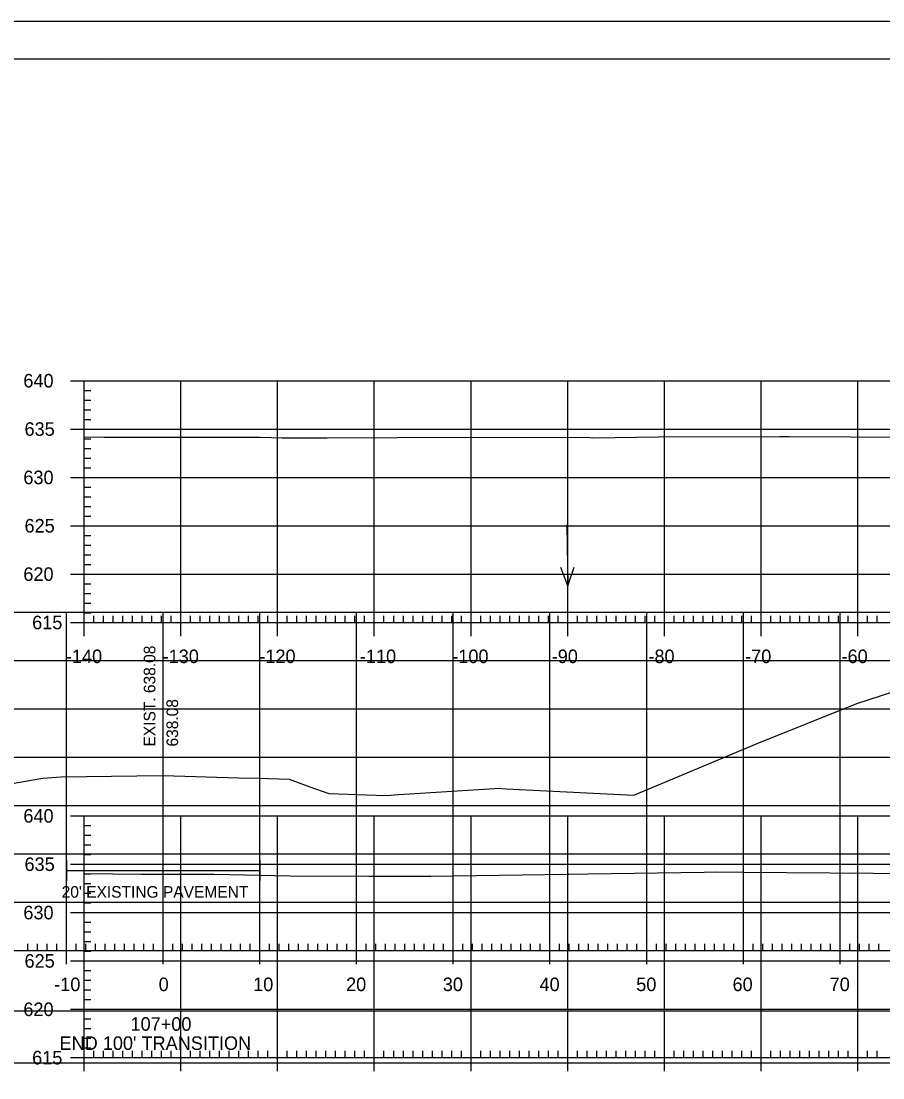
# Model space of a CAD drawing. Extents: x 1381471 to 1382703, y 370300 to 371487.
# Drawn here: x 1381990.1 to 1382079.2, y 371078.4 to 371187.6 of the extents above; entities that cross this region are included whole.
import ezdxf

# ---------------------------------------------------------------- set-up
doc = ezdxf.new("R2010")
doc.units = 0
for name, color, linetype in [('Level 16', 7, 'Continuous'), ('Level 18', 7, 'Continuous'), ('Level 21', 7, 'Continuous'), ('Level 22', 7, 'Continuous'), ('Level 26', 7, 'Continuous'), ('Level 4', 7, 'Continuous'), ('Level 40', 7, 'Continuous'), ('Level 41', 7, 'Continuous'), ('Level 45', 7, 'Continuous'), ('Level 5', 7, 'Continuous'), ('Level 6', 7, 'Continuous')]:
    doc.layers.add(name, color=color, linetype=linetype)

msp = doc.modelspace()

# ---------------------------------------------------------------- linework, layer by layer
at = {"layer": 'Level 16'}
for p, q in [((1381994.77, 371100.89), (1381994.77, 371098.75)), ((1382014.77, 371100.89), (1382014.77, 371098.75)), ((1381994.77, 371099.82), (1382014.77, 371099.82))]:
    msp.add_line(p, q, dxfattribs=at)
at = {"layer": 'Level 18'}
msp.add_lwpolyline([(1381987.76, 371108.57), (1381991.33, 371109.19), (1381992.11, 371109.33), (1381992.34, 371109.35), (1381994.24, 371109.49), (1382002.07, 371109.6), (1382004.77, 371109.63), (1382012.56, 371109.41), (1382014.8, 371109.35), (1382015.66, 371109.33), (1382017.82, 371109.26), (1382019.94, 371108.48), (1382021.92, 371107.77), (1382025.8, 371107.64), (1382027.84, 371107.55), (1382029.15, 371107.66), (1382039.04, 371108.29), (1382039.45, 371108.31), (1382040.24, 371108.26), (1382053.44, 371107.59), (1382066.21, 371112.93), (1382076.51, 371117.09), (1382082.78, 371119.11)], dxfattribs=at)
at = {"layer": 'Level 22'}
for p, q in [((1381864.77, 371126.54), (1382144.77, 371126.54)), ((1381994.77, 371091.54), (1381994.77, 371126.54)), ((1382004.77, 371091.54), (1382004.77, 371126.54)), ((1382014.77, 371091.54), (1382014.77, 371126.54)), ((1382024.77, 371091.54), (1382024.77, 371126.54)), ((1382034.77, 371091.54), (1382034.77, 371126.54)), ((1382044.77, 371091.54), (1382044.77, 371126.54)), ((1382054.77, 371091.54), (1382054.77, 371126.54)), ((1382064.77, 371091.54), (1382064.77, 371126.54)), ((1382074.77, 371091.54), (1382074.77, 371126.54)), ((1381864.77, 371121.54), (1382144.77, 371121.54)), ((1381864.77, 371116.54), (1382144.77, 371116.54)), ((1381864.77, 371111.54), (1382144.77, 371111.54)), ((1381864.77, 371106.54), (1382144.77, 371106.54)), ((1381864.77, 371101.54), (1382144.77, 371101.54)), ((1381864.77, 371096.54), (1382144.77, 371096.54)), ((1381864.77, 371091.54), (1382144.77, 371091.54))]:
    msp.add_line(p, q, dxfattribs=at)
at = {"layer": 'Level 26'}
msp.add_line((1381834.37, 371187.64), (1382167.7, 371187.64), dxfattribs=at)
for points in [[(1381834.36, 371187.64), (1382167.7, 371187.64), (1382167.7, 370974.3), (1381834.36, 370974.3)], [(1382080.69, 371183.75), (1382100.31, 371183.75), (1382100.31, 371173.87), (1382116.42, 371173.87), (1382139.62, 371173.87), (1382139.62, 371141.2), (1382162.83, 371141.2), (1382162.95, 370978.29), (1381846.77, 370978.29), (1381846.77, 371183.75)]]:
    msp.add_lwpolyline(points, close=True, dxfattribs=at)
at = {"layer": 'Level 4'}
for p, q in [((1381994.77, 371090.14), (1381994.77, 371092.94)), ((1382004.77, 371090.14), (1382004.77, 371092.94)), ((1382014.77, 371090.14), (1382014.77, 371092.94)), ((1382024.77, 371090.14), (1382024.77, 371092.94)), ((1382034.77, 371090.14), (1382034.77, 371092.94)), ((1382044.77, 371090.14), (1382044.77, 371092.94)), ((1382054.77, 371090.14), (1382054.77, 371092.94)), ((1382064.77, 371090.14), (1382064.77, 371092.94)), ((1382074.77, 371090.14), (1382074.77, 371092.94)), ((1381864.77, 371091.54), (1382144.77, 371091.54)), ((1381990.77, 371091.54), (1381990.77, 371092.24)), ((1381991.77, 371091.54), (1381991.77, 371092.24)), ((1381992.77, 371091.54), (1381992.77, 371092.24)), ((1381993.77, 371091.54), (1381993.77, 371092.24)), ((1381995.77, 371091.54), (1381995.77, 371092.24)), ((1381996.77, 371091.54), (1381996.77, 371092.24)), ((1381997.77, 371091.54), (1381997.77, 371092.24)), ((1381998.77, 371091.54), (1381998.77, 371092.24)), ((1381999.77, 371091.54), (1381999.77, 371092.24)), ((1382000.77, 371091.54), (1382000.77, 371092.24)), ((1382001.77, 371091.54), (1382001.77, 371092.24)), ((1382002.77, 371091.54), (1382002.77, 371092.24)), ((1382003.77, 371091.54), (1382003.77, 371092.24)), ((1382005.77, 371091.54), (1382005.77, 371092.24)), ((1382006.77, 371091.54), (1382006.77, 371092.24)), ((1382007.77, 371091.54), (1382007.77, 371092.24)), ((1382008.77, 371091.54), (1382008.77, 371092.24)), ((1382009.77, 371091.54), (1382009.77, 371092.24)), ((1382010.77, 371091.54), (1382010.77, 371092.24)), ((1382011.77, 371091.54), (1382011.77, 371092.24)), ((1382012.77, 371091.54), (1382012.77, 371092.24)), ((1382013.77, 371091.54), (1382013.77, 371092.24)), ((1382015.77, 371091.54), (1382015.77, 371092.24)), ((1382016.77, 371091.54), (1382016.77, 371092.24)), ((1382017.77, 371091.54), (1382017.77, 371092.24)), ((1382018.77, 371091.54), (1382018.77, 371092.24)), ((1382019.77, 371091.54), (1382019.77, 371092.24)), ((1382020.77, 371091.54), (1382020.77, 371092.24)), ((1382021.77, 371091.54), (1382021.77, 371092.24)), ((1382022.77, 371091.54), (1382022.77, 371092.24)), ((1382023.77, 371091.54), (1382023.77, 371092.24)), ((1382025.77, 371091.54), (1382025.77, 371092.24)), ((1382026.77, 371091.54), (1382026.77, 371092.24)), ((1382027.77, 371091.54), (1382027.77, 371092.24)), ((1382028.77, 371091.54), (1382028.77, 371092.24)), ((1382029.77, 371091.54), (1382029.77, 371092.24)), ((1382030.77, 371091.54), (1382030.77, 371092.24)), ((1382031.77, 371091.54), (1382031.77, 371092.24)), ((1382032.77, 371091.54), (1382032.77, 371092.24)), ((1382033.77, 371091.54), (1382033.77, 371092.24)), ((1382035.77, 371091.54), (1382035.77, 371092.24)), ((1382036.77, 371091.54), (1382036.77, 371092.24)), ((1382037.77, 371091.54), (1382037.77, 371092.24)), ((1382038.77, 371091.54), (1382038.77, 371092.24)), ((1382039.77, 371091.54), (1382039.77, 371092.24)), ((1382040.77, 371091.54), (1382040.77, 371092.24)), ((1382041.77, 371091.54), (1382041.77, 371092.24)), ((1382042.77, 371091.54), (1382042.77, 371092.24)), ((1382043.77, 371091.54), (1382043.77, 371092.24)), ((1382045.77, 371091.54), (1382045.77, 371092.24)), ((1382046.77, 371091.54), (1382046.77, 371092.24)), ((1382047.77, 371091.54), (1382047.77, 371092.24)), ((1382048.77, 371091.54), (1382048.77, 371092.24)), ((1382049.77, 371091.54), (1382049.77, 371092.24)), ((1382050.77, 371091.54), (1382050.77, 371092.24)), ((1382051.77, 371091.54), (1382051.77, 371092.24)), ((1382052.77, 371091.54), (1382052.77, 371092.24)), ((1382053.77, 371091.54), (1382053.77, 371092.24)), ((1382055.77, 371091.54), (1382055.77, 371092.24)), ((1382056.77, 371091.54), (1382056.77, 371092.24)), ((1382057.77, 371091.54), (1382057.77, 371092.24)), ((1382058.77, 371091.54), (1382058.77, 371092.24)), ((1382059.77, 371091.54), (1382059.77, 371092.24)), ((1382060.77, 371091.54), (1382060.77, 371092.24)), ((1382061.77, 371091.54), (1382061.77, 371092.24)), ((1382062.77, 371091.54), (1382062.77, 371092.24)), ((1382063.77, 371091.54), (1382063.77, 371092.24)), ((1382065.77, 371091.54), (1382065.77, 371092.24)), ((1382066.77, 371091.54), (1382066.77, 371092.24)), ((1382067.77, 371091.54), (1382067.77, 371092.24)), ((1382068.77, 371091.54), (1382068.77, 371092.24)), ((1382069.77, 371091.54), (1382069.77, 371092.24)), ((1382070.77, 371091.54), (1382070.77, 371092.24)), ((1382071.77, 371091.54), (1382071.77, 371092.24)), ((1382072.77, 371091.54), (1382072.77, 371092.24)), ((1382073.77, 371091.54), (1382073.77, 371092.24)), ((1382075.77, 371091.54), (1382075.77, 371092.24)), ((1382076.77, 371091.54), (1382076.77, 371092.24)), ((1382077.77, 371091.54), (1382077.77, 371092.24)), ((1382078.77, 371091.54), (1382078.77, 371092.24))]:
    msp.add_line(p, q, dxfattribs=at)
at = {"layer": 'Level 40'}
for p, q in [((1382046.51, 371135.54), (1382046.63, 371129.25)), ((1382046.63, 371129.25), (1382045.89, 371131.16)), ((1382046.63, 371129.25), (1382047.29, 371131.19))]:
    msp.add_line(p, q, dxfattribs=at)
at = {"layer": 'Level 45'}
for p, q in [((1381995.21, 371150.46), (1381998.01, 371150.46)), ((1381996.61, 371150.46), (1382276.61, 371150.46)), ((1381996.61, 371125.46), (1381996.61, 371150.46)), ((1381996.61, 371125.46), (1381996.61, 371150.46)), ((1382006.61, 371125.46), (1382006.61, 371150.46)), ((1382016.61, 371125.46), (1382016.61, 371150.46)), ((1382026.61, 371125.46), (1382026.61, 371150.46)), ((1382036.61, 371125.46), (1382036.61, 371150.46)), ((1382046.61, 371125.46), (1382046.61, 371150.46)), ((1382056.61, 371125.46), (1382056.61, 371150.46)), ((1382066.61, 371125.46), (1382066.61, 371150.46)), ((1382076.61, 371125.46), (1382076.61, 371150.46)), ((1381996.61, 371149.46), (1381997.31, 371149.46)), ((1381996.61, 371148.46), (1381997.31, 371148.46)), ((1381996.61, 371147.46), (1381997.31, 371147.46)), ((1381996.61, 371146.46), (1381997.31, 371146.46)), ((1381995.21, 371145.46), (1381998.01, 371145.46)), ((1381996.61, 371145.46), (1382276.61, 371145.46)), ((1381996.61, 371144.46), (1381997.31, 371144.46)), ((1381996.61, 371143.46), (1381997.31, 371143.46)), ((1381996.61, 371142.46), (1381997.31, 371142.46)), ((1381996.61, 371141.46), (1381997.31, 371141.46)), ((1381995.21, 371140.46), (1381998.01, 371140.46)), ((1381996.61, 371140.46), (1382276.61, 371140.46)), ((1381996.61, 371139.46), (1381997.31, 371139.46)), ((1381996.61, 371138.46), (1381997.31, 371138.46)), ((1381996.61, 371137.46), (1381997.31, 371137.46)), ((1381996.61, 371136.46), (1381997.31, 371136.46)), ((1381995.21, 371135.46), (1381998.01, 371135.46)), ((1381996.61, 371135.46), (1382276.61, 371135.46)), ((1381996.61, 371134.46), (1381997.31, 371134.46)), ((1381996.61, 371133.46), (1381997.31, 371133.46)), ((1381996.61, 371132.46), (1381997.31, 371132.46)), ((1381996.61, 371131.46), (1381997.31, 371131.46)), ((1381995.21, 371130.46), (1381998.01, 371130.46)), ((1381996.61, 371130.46), (1382276.61, 371130.46)), ((1381996.61, 371129.46), (1381997.31, 371129.46)), ((1381996.61, 371128.46), (1381997.31, 371128.46)), ((1381996.61, 371127.46), (1381997.31, 371127.46)), ((1381996.61, 371124.06), (1381996.61, 371126.86)), ((1381996.61, 371126.46), (1381997.31, 371126.46)), ((1382006.61, 371124.06), (1382006.61, 371126.86)), ((1382016.61, 371124.06), (1382016.61, 371126.86)), ((1382026.61, 371124.06), (1382026.61, 371126.86)), ((1382036.61, 371124.06), (1382036.61, 371126.86)), ((1382046.61, 371124.06), (1382046.61, 371126.86)), ((1382056.61, 371124.06), (1382056.61, 371126.86)), ((1382066.61, 371124.06), (1382066.61, 371126.86)), ((1382076.61, 371124.06), (1382076.61, 371126.86)), ((1381995.21, 371125.46), (1381998.01, 371125.46)), ((1381996.61, 371125.46), (1382276.61, 371125.46)), ((1381996.61, 371125.46), (1382276.61, 371125.46)), ((1381997.61, 371125.46), (1381997.61, 371126.16)), ((1381998.61, 371125.46), (1381998.61, 371126.16)), ((1381999.61, 371125.46), (1381999.61, 371126.16)), ((1382000.61, 371125.46), (1382000.61, 371126.16)), ((1382001.61, 371125.46), (1382001.61, 371126.16)), ((1382002.61, 371125.46), (1382002.61, 371126.16)), ((1382003.61, 371125.46), (1382003.61, 371126.16)), ((1382004.61, 371125.46), (1382004.61, 371126.16)), ((1382005.61, 371125.46), (1382005.61, 371126.16)), ((1382007.61, 371125.46), (1382007.61, 371126.16)), ((1382008.61, 371125.46), (1382008.61, 371126.16)), ((1382009.61, 371125.46), (1382009.61, 371126.16)), ((1382010.61, 371125.46), (1382010.61, 371126.16)), ((1382011.61, 371125.46), (1382011.61, 371126.16)), ((1382012.61, 371125.46), (1382012.61, 371126.16)), ((1382013.61, 371125.46), (1382013.61, 371126.16)), ((1382014.61, 371125.46), (1382014.61, 371126.16)), ((1382015.61, 371125.46), (1382015.61, 371126.16)), ((1382017.61, 371125.46), (1382017.61, 371126.16)), ((1382018.61, 371125.46), (1382018.61, 371126.16)), ((1382019.61, 371125.46), (1382019.61, 371126.16)), ((1382020.61, 371125.46), (1382020.61, 371126.16)), ((1382021.61, 371125.46), (1382021.61, 371126.16)), ((1382022.61, 371125.46), (1382022.61, 371126.16)), ((1382023.61, 371125.46), (1382023.61, 371126.16)), ((1382024.61, 371125.46), (1382024.61, 371126.16)), ((1382025.61, 371125.46), (1382025.61, 371126.16)), ((1382027.61, 371125.46), (1382027.61, 371126.16)), ((1382028.61, 371125.46), (1382028.61, 371126.16)), ((1382029.61, 371125.46), (1382029.61, 371126.16)), ((1382030.61, 371125.46), (1382030.61, 371126.16)), ((1382031.61, 371125.46), (1382031.61, 371126.16)), ((1382032.61, 371125.46), (1382032.61, 371126.16)), ((1382033.61, 371125.46), (1382033.61, 371126.16)), ((1382034.61, 371125.46), (1382034.61, 371126.16)), ((1382035.61, 371125.46), (1382035.61, 371126.16)), ((1382037.61, 371125.46), (1382037.61, 371126.16)), ((1382038.61, 371125.46), (1382038.61, 371126.16)), ((1382039.61, 371125.46), (1382039.61, 371126.16)), ((1382040.61, 371125.46), (1382040.61, 371126.16)), ((1382041.61, 371125.46), (1382041.61, 371126.16)), ((1382042.61, 371125.46), (1382042.61, 371126.16)), ((1382043.61, 371125.46), (1382043.61, 371126.16)), ((1382044.61, 371125.46), (1382044.61, 371126.16)), ((1382045.61, 371125.46), (1382045.61, 371126.16)), ((1382047.61, 371125.46), (1382047.61, 371126.16)), ((1382048.61, 371125.46), (1382048.61, 371126.16)), ((1382049.61, 371125.46), (1382049.61, 371126.16)), ((1382050.61, 371125.46), (1382050.61, 371126.16)), ((1382051.61, 371125.46), (1382051.61, 371126.16)), ((1382052.61, 371125.46), (1382052.61, 371126.16)), ((1382053.61, 371125.46), (1382053.61, 371126.16)), ((1382054.61, 371125.46), (1382054.61, 371126.16)), ((1382055.61, 371125.46), (1382055.61, 371126.16)), ((1382057.61, 371125.46), (1382057.61, 371126.16)), ((1382058.61, 371125.46), (1382058.61, 371126.16)), ((1382059.61, 371125.46), (1382059.61, 371126.16)), ((1382060.61, 371125.46), (1382060.61, 371126.16)), ((1382061.61, 371125.46), (1382061.61, 371126.16)), ((1382062.61, 371125.46), (1382062.61, 371126.16)), ((1382063.61, 371125.46), (1382063.61, 371126.16)), ((1382064.61, 371125.46), (1382064.61, 371126.16)), ((1382065.61, 371125.46), (1382065.61, 371126.16)), ((1382067.61, 371125.46), (1382067.61, 371126.16)), ((1382068.61, 371125.46), (1382068.61, 371126.16)), ((1382069.61, 371125.46), (1382069.61, 371126.16)), ((1382070.61, 371125.46), (1382070.61, 371126.16)), ((1382071.61, 371125.46), (1382071.61, 371126.16)), ((1382072.61, 371125.46), (1382072.61, 371126.16)), ((1382073.61, 371125.46), (1382073.61, 371126.16)), ((1382074.61, 371125.46), (1382074.61, 371126.16)), ((1382075.61, 371125.46), (1382075.61, 371126.16)), ((1382077.61, 371125.46), (1382077.61, 371126.16)), ((1382078.61, 371125.46), (1382078.61, 371126.16)), ((1381995.21, 371105.46), (1381998.01, 371105.46)), ((1381996.61, 371105.46), (1382276.61, 371105.46)), ((1381996.61, 371080.46), (1381996.61, 371105.46)), ((1381996.61, 371080.46), (1381996.61, 371105.46)), ((1381996.61, 371104.46), (1381997.31, 371104.46)), ((1382006.61, 371080.46), (1382006.61, 371105.46)), ((1382016.61, 371080.46), (1382016.61, 371105.46)), ((1382026.61, 371080.46), (1382026.61, 371105.46)), ((1382036.61, 371080.46), (1382036.61, 371105.46)), ((1382046.61, 371080.46), (1382046.61, 371105.46)), ((1382056.61, 371080.46), (1382056.61, 371105.46)), ((1382066.61, 371080.46), (1382066.61, 371105.46)), ((1382076.61, 371080.46), (1382076.61, 371105.46)), ((1381996.61, 371103.46), (1381997.31, 371103.46)), ((1381996.61, 371102.46), (1381997.31, 371102.46)), ((1381996.61, 371101.46), (1381997.31, 371101.46)), ((1381995.21, 371100.46), (1381998.01, 371100.46)), ((1381996.61, 371100.46), (1382276.61, 371100.46)), ((1381996.61, 371099.46), (1381997.31, 371099.46)), ((1381996.61, 371098.46), (1381997.31, 371098.46)), ((1381996.61, 371097.46), (1381997.31, 371097.46)), ((1381996.61, 371096.46), (1381997.31, 371096.46)), ((1381995.21, 371095.46), (1381998.01, 371095.46)), ((1381996.61, 371095.46), (1382276.61, 371095.46)), ((1381996.61, 371094.46), (1381997.31, 371094.46)), ((1381996.61, 371093.46), (1381997.31, 371093.46)), ((1381996.61, 371092.46), (1381997.31, 371092.46)), ((1381996.61, 371091.46), (1381997.31, 371091.46)), ((1381995.21, 371090.46), (1381998.01, 371090.46)), ((1381996.61, 371090.46), (1382276.61, 371090.46)), ((1381996.61, 371089.46), (1381997.31, 371089.46)), ((1381996.61, 371088.46), (1381997.31, 371088.46)), ((1381996.61, 371087.46), (1381997.31, 371087.46)), ((1381996.61, 371086.46), (1381997.31, 371086.46)), ((1381995.21, 371085.46), (1381998.01, 371085.46)), ((1381996.61, 371085.46), (1382276.61, 371085.46)), ((1381996.61, 371084.46), (1381997.31, 371084.46)), ((1381996.61, 371083.46), (1381997.31, 371083.46)), ((1381996.61, 371082.46), (1381997.31, 371082.46)), ((1381996.61, 371079.06), (1381996.61, 371081.86)), ((1382006.61, 371079.06), (1382006.61, 371081.86)), ((1382016.61, 371079.06), (1382016.61, 371081.86)), ((1382026.61, 371079.06), (1382026.61, 371081.86)), ((1382036.61, 371079.06), (1382036.61, 371081.86)), ((1382046.61, 371079.06), (1382046.61, 371081.86)), ((1382056.61, 371079.06), (1382056.61, 371081.86)), ((1382066.61, 371079.06), (1382066.61, 371081.86)), ((1382076.61, 371079.06), (1382076.61, 371081.86)), ((1381995.21, 371080.46), (1381998.01, 371080.46)), ((1381996.61, 371081.46), (1381997.31, 371081.46)), ((1381996.61, 371080.46), (1382276.61, 371080.46)), ((1381996.61, 371080.46), (1382276.61, 371080.46)), ((1381997.61, 371080.46), (1381997.61, 371081.16)), ((1381998.61, 371080.46), (1381998.61, 371081.16)), ((1381999.61, 371080.46), (1381999.61, 371081.16)), ((1382000.61, 371080.46), (1382000.61, 371081.16)), ((1382001.61, 371080.46), (1382001.61, 371081.16)), ((1382002.61, 371080.46), (1382002.61, 371081.16)), ((1382003.61, 371080.46), (1382003.61, 371081.16)), ((1382004.61, 371080.46), (1382004.61, 371081.16)), ((1382005.61, 371080.46), (1382005.61, 371081.16)), ((1382007.61, 371080.46), (1382007.61, 371081.16)), ((1382008.61, 371080.46), (1382008.61, 371081.16)), ((1382009.61, 371080.46), (1382009.61, 371081.16)), ((1382010.61, 371080.46), (1382010.61, 371081.16)), ((1382011.61, 371080.46), (1382011.61, 371081.16)), ((1382012.61, 371080.46), (1382012.61, 371081.16)), ((1382013.61, 371080.46), (1382013.61, 371081.16)), ((1382014.61, 371080.46), (1382014.61, 371081.16)), ((1382015.61, 371080.46), (1382015.61, 371081.16)), ((1382017.61, 371080.46), (1382017.61, 371081.16)), ((1382018.61, 371080.46), (1382018.61, 371081.16)), ((1382019.61, 371080.46), (1382019.61, 371081.16)), ((1382020.61, 371080.46), (1382020.61, 371081.16)), ((1382021.61, 371080.46), (1382021.61, 371081.16)), ((1382022.61, 371080.46), (1382022.61, 371081.16)), ((1382023.61, 371080.46), (1382023.61, 371081.16)), ((1382024.61, 371080.46), (1382024.61, 371081.16)), ((1382025.61, 371080.46), (1382025.61, 371081.16)), ((1382027.61, 371080.46), (1382027.61, 371081.16)), ((1382028.61, 371080.46), (1382028.61, 371081.16)), ((1382029.61, 371080.46), (1382029.61, 371081.16)), ((1382030.61, 371080.46), (1382030.61, 371081.16)), ((1382031.61, 371080.46), (1382031.61, 371081.16)), ((1382032.61, 371080.46), (1382032.61, 371081.16)), ((1382033.61, 371080.46), (1382033.61, 371081.16)), ((1382034.61, 371080.46), (1382034.61, 371081.16)), ((1382035.61, 371080.46), (1382035.61, 371081.16)), ((1382037.61, 371080.46), (1382037.61, 371081.16)), ((1382038.61, 371080.46), (1382038.61, 371081.16)), ((1382039.61, 371080.46), (1382039.61, 371081.16)), ((1382040.61, 371080.46), (1382040.61, 371081.16)), ((1382041.61, 371080.46), (1382041.61, 371081.16)), ((1382042.61, 371080.46), (1382042.61, 371081.16)), ((1382043.61, 371080.46), (1382043.61, 371081.16)), ((1382044.61, 371080.46), (1382044.61, 371081.16)), ((1382045.61, 371080.46), (1382045.61, 371081.16)), ((1382047.61, 371080.46), (1382047.61, 371081.16)), ((1382048.61, 371080.46), (1382048.61, 371081.16)), ((1382049.61, 371080.46), (1382049.61, 371081.16)), ((1382050.61, 371080.46), (1382050.61, 371081.16)), ((1382051.61, 371080.46), (1382051.61, 371081.16)), ((1382052.61, 371080.46), (1382052.61, 371081.16)), ((1382053.61, 371080.46), (1382053.61, 371081.16)), ((1382054.61, 371080.46), (1382054.61, 371081.16)), ((1382055.61, 371080.46), (1382055.61, 371081.16)), ((1382057.61, 371080.46), (1382057.61, 371081.16)), ((1382058.61, 371080.46), (1382058.61, 371081.16)), ((1382059.61, 371080.46), (1382059.61, 371081.16)), ((1382060.61, 371080.46), (1382060.61, 371081.16)), ((1382061.61, 371080.46), (1382061.61, 371081.16)), ((1382062.61, 371080.46), (1382062.61, 371081.16)), ((1382063.61, 371080.46), (1382063.61, 371081.16)), ((1382064.61, 371080.46), (1382064.61, 371081.16)), ((1382065.61, 371080.46), (1382065.61, 371081.16)), ((1382067.61, 371080.46), (1382067.61, 371081.16)), ((1382068.61, 371080.46), (1382068.61, 371081.16)), ((1382069.61, 371080.46), (1382069.61, 371081.16)), ((1382070.61, 371080.46), (1382070.61, 371081.16)), ((1382071.61, 371080.46), (1382071.61, 371081.16)), ((1382072.61, 371080.46), (1382072.61, 371081.16)), ((1382073.61, 371080.46), (1382073.61, 371081.16)), ((1382074.61, 371080.46), (1382074.61, 371081.16)), ((1382075.61, 371080.46), (1382075.61, 371081.16)), ((1382077.61, 371080.46), (1382077.61, 371081.16)), ((1382078.61, 371080.46), (1382078.61, 371081.16))]:
    msp.add_line(p, q, dxfattribs=at)
for points in [[(1381996.61, 371144.65), (1381998.7, 371144.63), (1382014.85, 371144.61), (1382017.08, 371144.56), (1382021.72, 371144.54), (1382028.97, 371144.59), (1382036.78, 371144.61), (1382042.06, 371144.59), (1382048.57, 371144.61), (1382049.19, 371144.55), (1382056, 371144.65), (1382068.51, 371144.69), (1382069.49, 371144.69), (1382075.86, 371144.64), (1382094.82, 371144.58)], [(1381996.61, 371099.49), (1382002.54, 371099.42), (1382010.04, 371099.42), (1382017.92, 371099.27), (1382026.05, 371099.22), (1382031.59, 371099.23), (1382032.44, 371099.21), (1382046.61, 371099.44), (1382046.76, 371099.44), (1382048.67, 371099.47), (1382060.72, 371099.65), (1382061.93, 371099.66), (1382064.79, 371099.64), (1382082.66, 371099.51)]]:
    msp.add_lwpolyline(points, dxfattribs=at)
at = {"layer": 'Level 6'}
for p, q in [((1381846.77, 371183.75), (1382162.95, 371183.75)), ((1381999.29, 371183.49), (1381999.29, 371183.49)), ((1381999.29, 371183.49), (1381999.29, 371183.49))]:
    msp.add_line(p, q, dxfattribs=at)
msp.add_lwpolyline([(1381850.41, 371079.93), (1382159.14, 371079.93), (1382159.14, 371085.25), (1381850.41, 371085.25)], close=True, dxfattribs=at)

# ---------------------------------------------------------------- texts
at = {"layer": 'Level 21'}
msp.add_text("20' EXISTING PAVEMENT", height=1.2, dxfattribs=at).set_placement((1381994.28, 371097))
at = {"layer": 'Level 41'}
for s, p in [('EXIST. 638.08', (1382003.97, 371112.63)), ('638.08', (1382006.32, 371112.63))]:
    msp.add_text(s, height=1.2, rotation=90, dxfattribs=at).set_placement(p)
at = {"layer": 'Level 45'}
for s, p in [('640', (1381990.32, 371149.76)), ('635', (1381990.44, 371144.76)), ('630', (1381990.32, 371139.76)), ('625', (1381990.44, 371134.76)), ('620', (1381990.32, 371129.76)), ('615', (1381991.23, 371124.76)), ('-140', (1381994.72, 371121.26)), ('-130', (1382004.72, 371121.26)), ('-120', (1382014.72, 371121.26)), ('-110', (1382025.12, 371121.26)), ('-100', (1382034.67, 371121.26)), ('-90', (1382044.95, 371121.26)), ('-80', (1382054.95, 371121.26)), ('-70', (1382064.95, 371121.26)), ('-60', (1382074.92, 371121.26)), ('640', (1381990.32, 371104.76)), ('635', (1381990.44, 371099.76)), ('630', (1381990.32, 371094.76)), ('625', (1381990.44, 371089.76)), ('620', (1381990.32, 371084.76)), ('615', (1381991.23, 371079.76))]:
    msp.add_text(s, height=1.4, dxfattribs=at).set_placement(p)
at = {"layer": 'Level 5'}
for s, p in [('-10', (1381993.51, 371087.34)), ('0', (1382004.31, 371087.34)), ('10', (1382014.08, 371087.34)), ('20', (1382023.69, 371087.34)), ('30', (1382033.69, 371087.34)), ('40', (1382043.69, 371087.34)), ('50', (1382053.69, 371087.34)), ('60', (1382063.65, 371087.34)), ('70', (1382073.69, 371087.34)), ('107+00', (1382001.4, 371083.24)), ("END 100' TRANSITION", (1381994.06, 371081.26))]:
    msp.add_text(s, height=1.4, dxfattribs=at).set_placement(p)

doc.saveas('drawing.dxf')
